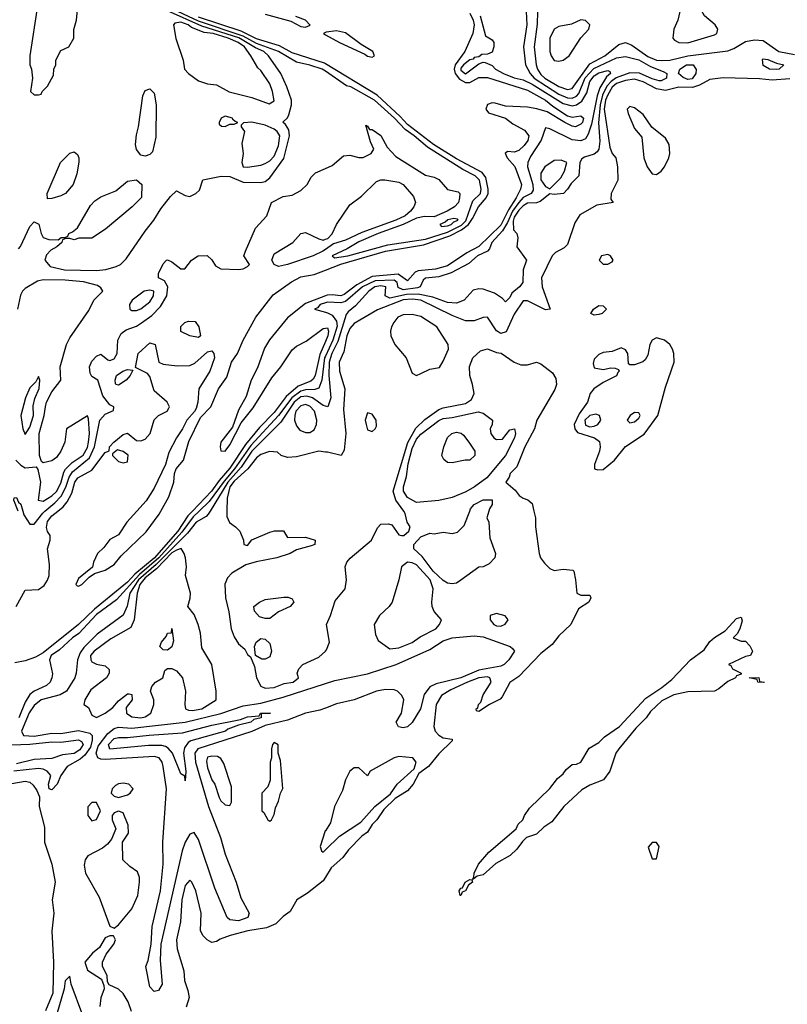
# Model space of a CAD drawing. Header units: inches. Extents: x 2380249 to 2585472, y 382747 to 546448.
# Tile 438 of 626: x 2518625 to 2522078, y 467780 to 472213. Entities that reach past the tile are written whole.
import ezdxf

# ---------------------------------------------------------------- set-up
doc = ezdxf.new("R2010")
doc.units = ezdxf.units.IN
doc.header["$MEASUREMENT"] = 0
for name, color, linetype in [('C5416', 7, 'Continuous'), ('C5417', 7, 'Continuous'), ('C5426', 7, 'Continuous'), ('C5427', 7, 'Continuous')]:
    doc.layers.add(name, color=color, linetype=linetype)

msp = doc.modelspace()

# ---------------------------------------------------------------- linework, layer by layer
at = {"layer": 'C5416', "color": 4}
for points, elevation in [([(2519481.3, 470000), (2519473.1, 469986.9), (2519463.8, 469976.2), (2519419.5, 469950), (2519379.6, 469900.4), (2519239.6, 469760.4), (2519159.6, 469690), (2519121.1, 469630), (2519108.1, 469571.9), (2519090, 469532.3), (2518974.3, 469445.7), (2518913.5, 469386.5), (2518897.8, 469362.2), (2518885.3, 469330), (2518879.3, 469270), (2518873, 469250), (2518836.3, 469190), (2518807.3, 469172.7), (2518721.6, 469150), (2518690, 469125.1), (2518668.2, 469091.8), (2518633.7, 469010), (2518642.8, 468990), (2518690, 468986.5), (2518770, 469000.2), (2518810, 468999.1), (2518890, 469012.6), (2518940.2, 469000.2), (2518951.8, 468990), (2518951.8, 468968.2), (2518943.1, 468936.9), (2518918.7, 468901.3), (2518897, 468883), (2518838.8, 468850), (2518810.5, 468809.5), (2518794, 468770), (2518770, 468745.2), (2518758, 468750), (2518754, 468770), (2518765.2, 468810), (2518749.2, 468830), (2518730, 468838), (2518710, 468841.1), (2518598, 468830)], 12), ([(2519402.4, 470000), (2519381.7, 469978.3), (2519335.8, 469910), (2519230, 469788.4), (2519143.6, 469716.4), (2519110, 469680.2), (2518961.2, 469558.8), (2518890, 469489), (2518730, 469362.5), (2518696.8, 469343.2), (2518650, 469326.5), (2518602.5, 469317.5)], 4), ([(2518609.8, 469570.2), (2518650, 469644.9), (2518710, 469647.2), (2518734.4, 469665.6), (2518750.8, 469689.2), (2518757.7, 469710), (2518759.5, 469759.5), (2518749.5, 469830), (2518762, 469870), (2518762, 469890), (2518750, 469908), (2518746.2, 469926.2), (2518750, 469953), (2518770, 469978.7), (2518796.7, 470000)], 4), ([(2519432.8, 470000), (2519406.1, 469973.9), (2519354.7, 469905.3), (2519250.3, 469789.7), (2519164.7, 469715.3), (2519059.8, 469600.2), (2518970, 469534), (2518891, 469449), (2518863.1, 469430), (2518804.7, 469375.3), (2518767, 469350), (2518759.1, 469330), (2518771.9, 469268.1), (2518770.3, 469249.7), (2518761.6, 469230), (2518745.3, 469214.8), (2518690.2, 469189.8), (2518670, 469174.5), (2518650, 469139.5), (2518620.7, 469070)], 8), ([(2518638.7, 470000), (2518643.4, 469983.4), (2518670, 469940.7), (2518690, 469942), (2518728.5, 469991.5), (2518738.7, 470000)], 8), ([(2519151.5, 470000), (2519106.4, 469950), (2519070, 469894), (2519030, 469872), (2519004.2, 469835.8), (2518975.3, 469810), (2518956.4, 469770), (2518952.8, 469747.2), (2518890, 469696.2), (2518877.3, 469670), (2518883.9, 469663.9), (2518890, 469662.4), (2518905.2, 469670), (2518936.9, 469703.1), (2518961.3, 469718.7), (2519010, 469734), (2519050, 469759.2), (2519081.1, 469799), (2519193.9, 469906.1), (2519253.2, 469986.8), (2519260.5, 470000)], 4), ([(2519556.8, 470000), (2519556.4, 469976.4), (2519568.4, 469948.4), (2519596, 469930), (2519616, 469910), (2519632, 469870), (2519634, 469850), (2519650, 469844.7), (2519669.2, 469870.8), (2519750, 469906), (2519770.9, 469910.9), (2519811.3, 469911.3), (2519830, 469882), (2519910, 469882.8), (2519954, 469870), (2519952, 469850), (2519936.7, 469843.3), (2519870, 469825.2), (2519842, 469810), (2519782, 469790), (2519688.1, 469771.9), (2519642, 469758), (2519579.9, 469720.1), (2519560.3, 469699.7), (2519548.5, 469671.5), (2519550.3, 469610), (2519566.1, 469546.1), (2519576.9, 469470), (2519590, 469434), (2519610, 469402), (2519638, 469378), (2519650, 469354), (2519663.6, 469343.6), (2519681, 469301), (2519691, 469250), (2519710, 469212), (2519730, 469202.8), (2519770, 469205.5), (2519815.5, 469224.5), (2519855.3, 469230), (2519879, 469250), (2519873.2, 469270), (2519880.9, 469290), (2519899.3, 469310), (2519970, 469342), (2520000, 469370.1)], 16), ([(2520000, 469113.5), (2519975.9, 469104.1), (2519910, 469089.8), (2519830, 469059.3), (2519730, 469034.6), (2519670, 469007.3), (2519427, 468930), (2519413.6, 468910), (2519415.6, 468870), (2519474.7, 468670), (2519528.9, 468530), (2519550, 468456), (2519598.7, 468330), (2519619.2, 468259.2), (2519657.3, 468190), (2519650.8, 468170), (2519610, 468155.8), (2519570, 468160.5), (2519558.4, 468170), (2519502.8, 468302.8), (2519430, 468521.2), (2519410, 468553.2), (2519390, 468546), (2519370, 468509.3), (2519356.5, 468470), (2519260.4, 468050), (2519256.7, 467976.7), (2519266, 467870), (2519250, 467842), (2519230, 467838), (2519210, 467858), (2519193.2, 467950), (2519203.2, 467976.8), (2519217, 468050), (2519221.6, 468130), (2519258, 468290), (2519269.7, 468410), (2519268.2, 468510), (2519285.4, 468750), (2519270.9, 468850.9), (2519266.3, 468870), (2519252, 468890), (2519230, 468895.1), (2519010, 468882.3), (2518990, 468883.5), (2518976, 468890), (2518969.6, 468910), (2518978.4, 468941.6), (2519021.1, 468998.9), (2519050, 469021.5), (2519070, 469026.9), (2519130, 469022.2), (2519370, 469049.2), (2519530.6, 469089.4), (2519630, 469123.7), (2519710, 469135.5), (2519810, 469162.6), (2520000, 469224.1)], 12), ([(2518590, 468948.4), (2518670.2, 468950.2), (2518770, 468960.7), (2518810, 468959.7), (2518890, 468970.2), (2518902.9, 468962.9), (2518910.2, 468950), (2518895, 468925), (2518870, 468908.1), (2518817.8, 468902.2), (2518770, 468886.2), (2518690, 468882.2), (2518610, 468862)], 8), ([(2518590, 468774.4), (2518650, 468783.7), (2518670, 468780.4), (2518686.4, 468766.4), (2518702.8, 468742.8), (2518714, 468714), (2518713, 468670), (2518736.9, 468576.9), (2518737.3, 468510), (2518770.3, 468410), (2518784.9, 468330), (2518770.4, 468250), (2518778.3, 468190), (2518768.9, 468108.9), (2518776.5, 467970), (2518774.7, 467830), (2518740.9, 467750)], 12), ([(2520000, 468560.6), (2519999.8, 468560.2), (2519976, 468490), (2519982, 468470), (2519990, 468464.7), (2520000, 468474.5)], 16), ([(2520000, 468352), (2519990, 468335.3), (2519919.9, 468280.1), (2519871.3, 468250), (2519842, 468198), (2519810, 468175.3), (2519778, 468142), (2519735.5, 468124.5), (2519652, 468110), (2519572, 468090), (2519526.8, 468073.2), (2519510, 468062), (2519490, 468058), (2519468, 468070), (2519450, 468088), (2519438, 468110), (2519441.2, 468190), (2519417.2, 468290), (2519399, 468330), (2519390, 468339), (2519370, 468314), (2519354.9, 468250), (2519348.5, 468151.5), (2519330.6, 468069.4), (2519333, 468030), (2519364, 467930), (2519366.2, 467886.2), (2519382, 467842), (2519387.7, 467810), (2519373.4, 467766.6)], 16), ([(2519127.3, 467747.3), (2519112.7, 467790), (2519090, 467828), (2519070, 467848), (2519027.3, 467867.3), (2519020.4, 467880.4), (2519018, 467910), (2518998, 467950), (2518998, 467970), (2519014.6, 468005.4), (2519048.7, 468050), (2519055.3, 468070), (2519047.3, 468087.3), (2519030, 468088), (2519010, 468079), (2518984.5, 468035.5), (2518952, 468010), (2518918, 467970), (2518930, 467934), (2518992.7, 467892.7), (2519003.6, 467863.6), (2519004.7, 467850), (2518990.7, 467809.3), (2518986, 467770)], 16), ([(2518909.5, 467729.5), (2518857.2, 467870), (2518850, 467906), (2518830, 467886), (2518824.4, 467850), (2518790.4, 467730)], 16)]:
    msp.add_lwpolyline(points, dxfattribs=dict(at, elevation=elevation))
for points, elevation in [([(2519351.1, 469831.1), (2519330, 469824.5), (2519310, 469811.6), (2519240.2, 469739.8), (2519190, 469699.9), (2519165.2, 469670), (2519153.1, 469630), (2519139.6, 469510), (2519124.4, 469475.6), (2519035.3, 469424.7), (2518960.4, 469370), (2518944.2, 469350), (2518944.9, 469330), (2518950, 469322), (2518970, 469310.4), (2519010, 469303), (2519027.7, 469287.7), (2519028, 469270), (2519014.9, 469250), (2518945.1, 469194.9), (2518918, 469150), (2518914, 469130), (2518935.3, 469115.3), (2518950, 469082), (2518970, 469071), (2519010, 469090.6), (2519043.9, 469116.1), (2519070, 469146), (2519110, 469178), (2519118, 469178), (2519130, 469174), (2519131.3, 469150), (2519104.5, 469115.5), (2519104.9, 469090), (2519130, 469073.4), (2519170, 469069.1), (2519190, 469074), (2519215.3, 469090), (2519228, 469130), (2519228, 469150), (2519214, 469190), (2519219, 469210), (2519235.3, 469230), (2519268.7, 469250), (2519278, 469282), (2519290, 469292), (2519310, 469291), (2519330, 469281), (2519357.3, 469250), (2519370.8, 469190), (2519367.7, 469130), (2519371, 469110), (2519383.7, 469103.7), (2519402.3, 469102.3), (2519444, 469110), (2519508.7, 469150), (2519509.3, 469190), (2519489.4, 469310), (2519444.5, 469384.5), (2519438.4, 469450), (2519427.6, 469490), (2519410, 469534), (2519382, 469570), (2519392.3, 469607.7), (2519392.7, 469630), (2519371.5, 469710), (2519374.7, 469750), (2519371.5, 469790), (2519365.6, 469810)], 16), ([(2519730, 469516.2), (2519704.2, 469524.2), (2519681.2, 469550), (2519679, 469570), (2519704, 469590), (2519730, 469602.4), (2519812.8, 469612.8), (2519832.5, 469612.5), (2519850, 469604.7), (2519858.8, 469590), (2519841, 469570), (2519790, 469547.3), (2519750, 469517)], 16), ([(2519290, 469374), (2519270, 469375.3), (2519255.3, 469390), (2519262.7, 469410), (2519284.1, 469435.9), (2519290, 469451.3), (2519307.3, 469452.7), (2519310, 469472), (2519316.3, 469416.3), (2519310, 469389)], 16), ([(2519730, 469333.2), (2519713.6, 469333.6), (2519686, 469350), (2519682, 469390), (2519688.7, 469410), (2519710, 469426.8), (2519730, 469424), (2519750, 469404.7), (2519757.1, 469370), (2519750, 469344)], 16), ([(2519370, 468786), (2519367.3, 468807.3), (2519350, 468818), (2519312, 468910), (2519293.3, 468933.3), (2519280.4, 468940.4), (2519264.6, 468944.6), (2519204.2, 468944.2), (2519030, 468928.5), (2519025.1, 468950), (2519050, 468976.1), (2519070, 468980.9), (2519110, 468980.2), (2519207.9, 468992.1), (2519357.7, 469002.3), (2519490, 469036.9), (2519618, 469062), (2519650, 469073.7), (2519702, 469078), (2519708.7, 469090), (2519754, 469090), (2519712, 469088), (2519711, 469070), (2519678.5, 469061.5), (2519664.7, 469050), (2519610, 469036), (2519561.7, 469018.3), (2519550.7, 469010), (2519394.9, 468965.1), (2519382.4, 468957.6), (2519366.4, 468933.6), (2519362.4, 468910), (2519372.7, 468830)], 8), ([(2519770, 468958), (2519762, 468950), (2519758, 468930), (2519758, 468890), (2519752, 468870), (2519751.1, 468788.9), (2519742, 468758), (2519714, 468730), (2519714, 468650), (2519723.6, 468643.6), (2519742, 468610), (2519750, 468604.7), (2519758, 468610), (2519770, 468634), (2519775.3, 468664.7), (2519790, 468694), (2519798, 468730), (2519808.4, 468751.6), (2519798, 468878), (2519788, 468910), (2519787.3, 468947.3)], 16), ([(2519490, 468897.2), (2519470, 468892.3), (2519466, 468874), (2519470, 468844.7), (2519490, 468791), (2519503, 468770), (2519522, 468710), (2519530, 468696), (2519550, 468678), (2519570, 468674), (2519578, 468690), (2519578, 468758), (2519543.1, 468863.1), (2519530, 468886), (2519514.6, 468894.6)], 16), ([(2519090, 468775.1), (2519070, 468772.3), (2519055.9, 468764.1), (2519041, 468750), (2519036, 468730), (2519050, 468716), (2519070, 468710.8), (2519110, 468722.8), (2519122, 468730), (2519135.3, 468750), (2519115.3, 468770)], 16), ([(2518970, 468688), (2518950, 468688), (2518931.6, 468668.4), (2518931.3, 468630), (2518950, 468606), (2518970, 468612), (2518988.7, 468650)], 16), ([(2519070, 468649), (2519050, 468642), (2519041, 468630), (2519041, 468610), (2519058, 468570), (2519037.3, 468522.7), (2519019.5, 468500.5), (2518997, 468483), (2518932.2, 468447.8), (2518919.1, 468430), (2518914.6, 468405.4), (2518920.4, 468370), (2518982.2, 468262.2), (2519030, 468132), (2519050, 468122), (2519070, 468138), (2519129, 468210), (2519156, 468270), (2519164, 468330), (2519164, 468350), (2519155.5, 468375.5), (2519120.2, 468400.2), (2519088.7, 468430), (2519088, 468510), (2519114, 468550), (2519113.6, 468586.4), (2519090, 468642)], 16)]:
    msp.add_lwpolyline(points, close=True, dxfattribs=dict(at, elevation=elevation))
at = {"layer": 'C5417', "color": 4}
for points, elevation in [([(2518704.9, 472275.1), (2518670.8, 472050), (2518671, 472010), (2518678, 471990), (2518682, 471950), (2518674, 471890), (2518690, 471874), (2518710, 471874), (2518722, 471878), (2518726, 471890), (2518750, 471914), (2518776.4, 471963.6), (2518778, 471990), (2518788, 472010), (2518788, 472030), (2518810, 472074), (2518846, 472090), (2518868, 472130), (2518868.4, 472168.4), (2518881.2, 472210), (2518886.3, 472273.7)], 16), ([(2520000, 471980.2), (2519985.6, 471990), (2519930, 472008.5), (2519870, 472021.1), (2519789.7, 472070), (2519690, 472105.9), (2519630, 472138.5), (2519430, 472206.4), (2519290.9, 472270.9)], 8), ([(2518619, 471181), (2518629, 471191), (2518670, 471282), (2518690, 471302), (2518711.6, 471291.6), (2518722, 471250), (2518731.3, 471231.3), (2518756.4, 471223.6), (2518798, 471222), (2518812, 471232), (2518828, 471232), (2518842, 471238), (2518846, 471250), (2518863.1, 471256.9), (2518884.7, 471275.3), (2518944.1, 471375.9), (2518963.2, 471396.8), (2518990, 471414.8), (2519058, 471442), (2519110, 471486), (2519150, 471492), (2519174, 471470), (2519172.7, 471412.7), (2519131.3, 471370), (2519010.5, 471269.5), (2518950, 471228.7), (2518891.6, 471228.4), (2518870, 471222), (2518850, 471228), (2518832.7, 471227.3), (2518818, 471222), (2518814, 471210), (2518792, 471190), (2518765.4, 471174.6), (2518746, 471154), (2518738, 471130), (2518761.7, 471101.7), (2518826.6, 471086.6), (2518970, 471083.6), (2519011.9, 471088.1), (2519058.5, 471101.5), (2519079, 471110), (2519104.1, 471135.9), (2519190, 471261), (2519229.2, 471310), (2519259.3, 471360.7), (2519303.3, 471416.7), (2519330, 471442.8), (2519370, 471421), (2519390, 471416), (2519418, 471430), (2519434.6, 471445.4), (2519448.9, 471491.1), (2519532, 471508), (2519570, 471506.4), (2519630, 471480.9), (2519710, 471479.1), (2519730, 471484), (2519750, 471500.7), (2519812.7, 471587.3), (2519839.1, 471690), (2519836.1, 471716.1), (2519821.5, 471741.5), (2519809.2, 471750.8), (2519830, 471771.3), (2519835.9, 471784.1), (2519847, 471830), (2519847, 471850), (2519827.3, 471910), (2519799.5, 471970), (2519744.7, 472050), (2519723, 472070), (2519686, 472086), (2519610.5, 472130.5), (2519444.2, 472184.2), (2519290, 472252.7)], 12), ([(2520000, 472014.3), (2519996.5, 472016.5), (2519850, 472063.9), (2519794.5, 472094.5), (2519690, 472126.7), (2519621, 472161), (2519430, 472223.7)], 4), ([(2519730, 472238), (2519845.4, 472205.4), (2519890, 472181.5), (2519910, 472178.7), (2519932.1, 472187.9), (2519910, 472211.1), (2519867.6, 472227.6)], 4), ([(2520000, 472154.7), (2519991.3, 472150), (2520000, 472145.2)], 4), ([(2518738.7, 470000), (2518783, 470037), (2518812.1, 470067.9), (2518832.1, 470107.9), (2518847.3, 470152.7), (2518862.8, 470177.2), (2518939.6, 470240.4), (2518961, 470290), (2518986.2, 470410), (2519010, 470436.3), (2519047.3, 470452.7), (2519048, 470470), (2519030, 470479), (2518998.5, 470518.5), (2518976, 470590), (2518950, 470606), (2518941.7, 470621.7), (2518939.7, 470650), (2518950, 470675.5), (2518970, 470698), (2518990, 470706.8), (2519020.9, 470680.9), (2519030, 470678), (2519050, 470686.4), (2519062.9, 470710), (2519066.6, 470770), (2519080.8, 470799.2), (2519104.2, 470815.8), (2519150, 470833.4), (2519172.6, 470847.4), (2519218.8, 470881.2), (2519258.2, 470921.8), (2519286.6, 470970), (2519292, 471010), (2519276.9, 471036.9), (2519249, 471050), (2519249.2, 471070), (2519270, 471114), (2519286, 471130), (2519290, 471132), (2519310, 471122), (2519350, 471091.3), (2519368.4, 471091.6), (2519398, 471130), (2519428, 471150), (2519469.1, 471150.9), (2519490, 471131.3), (2519505.2, 471105.2), (2519530, 471090.8), (2519610, 471088), (2519630, 471091), (2519650, 471101), (2519659, 471110), (2519634, 471150), (2519640.9, 471170), (2519686.3, 471273.7), (2519737, 471330), (2519758, 471390), (2519810, 471416.3), (2519850, 471422), (2519890, 471443), (2519918.4, 471470), (2519936.6, 471503.4), (2519956.3, 471523.7), (2520000, 471543.1)], 8), ([(2520000, 471178), (2519988, 471170), (2519945.5, 471150), (2519830, 471109.8), (2519790, 471101.7), (2519769.4, 471110), (2519759.5, 471130), (2519770, 471158), (2519854, 471210), (2519890, 471250.7), (2519910, 471254), (2519970, 471225.5), (2519990, 471220.5), (2520000, 471224)], 4), ([(2519260.5, 470000), (2519296.2, 470063.8), (2519318.6, 470130), (2519321.4, 470170), (2519328.2, 470190), (2519362.2, 470230), (2519385.9, 470314.1), (2519438.5, 470421.5), (2519484.5, 470470), (2519519.8, 470550), (2519556.9, 470603.1), (2519577.4, 470670), (2519605.5, 470710), (2519629.8, 470770), (2519686.7, 470873.3), (2519765.8, 470974.2), (2519847.2, 471032.8), (2519890, 471055.5), (2519950, 471065.7), (2520000, 471085.1)], 4), ([(2518608.4, 470230), (2518630, 470206.8), (2518650, 470194.8), (2518698.8, 470198.8), (2518706.8, 470186.8), (2518718, 470130), (2518707.7, 470050), (2518730, 470045.3), (2518770, 470069.1), (2518790, 470089), (2518810, 470126.4), (2518823.9, 470176.1), (2518831.7, 470188.3), (2518861.4, 470218.6), (2518910, 470252.7), (2518930, 470286.4), (2518935, 470310), (2518938.9, 470350), (2518935.3, 470415.3), (2518930, 470428.7), (2518836, 470370), (2518828, 470310), (2518810.2, 470269.8), (2518790, 470242), (2518770, 470226.6), (2518730, 470218), (2518723.1, 470223.1), (2518714, 470250), (2518713.3, 470350), (2518735.6, 470430), (2518740.9, 470470), (2518746.2, 470490), (2518770, 470537.1), (2518809.4, 470590), (2518807.8, 470650), (2518835.6, 470750), (2518850, 470780.7), (2518936.2, 470903.8), (2518958, 470950), (2518999.5, 470990), (2518990, 471005.2), (2518975.2, 471015.2), (2518912.1, 471032.1), (2518830, 471040.4), (2518730, 471041.3), (2518704.6, 471035.4), (2518650, 471002.7), (2518637.3, 470990), (2518628.3, 470971.7), (2518615.5, 470910)], 12), ([(2520000, 470969.3), (2519910, 470934.6), (2519829.5, 470870.5), (2519748.4, 470771.6), (2519726.5, 470733.5), (2519694.8, 470645.2), (2519666.2, 470590), (2519644.3, 470515.7), (2519610, 470455.1), (2519582, 470378), (2519530.4, 470310), (2519526.5, 470290), (2519530, 470271.3), (2519550, 470270.5), (2519570, 470298), (2519622, 470398), (2519674.9, 470465.1), (2519759.8, 470600.2), (2519799.7, 470650), (2519850, 470726), (2519870, 470742.4), (2519914.1, 470765.9), (2519990, 470822.4), (2520000, 470824.2)], 4), ([(2520000, 470937.3), (2519976.3, 470930), (2519964.9, 470915.1), (2519951.3, 470910), (2520000, 470895.9)], 8), ([(2518796.7, 470000), (2518820.8, 470019.2), (2518838.7, 470041.3), (2518859.8, 470080.2), (2518873, 470130), (2518886.9, 470150), (2518950, 470184.9), (2519010, 470264.7), (2519028, 470272), (2519028.7, 470290), (2519048, 470310), (2519090, 470344.7), (2519110, 470351.3), (2519150, 470317.3), (2519170, 470317.1), (2519190, 470323.8), (2519211.5, 470350), (2519229.6, 470410.4), (2519250, 470431), (2519288, 470450), (2519296.5, 470463.5), (2519299, 470470), (2519288.7, 470490), (2519230, 470542), (2519210, 470606), (2519200.4, 470620.4), (2519146, 470646), (2519158, 470710), (2519210, 470758), (2519234, 470750), (2519251, 470671), (2519270, 470661), (2519334, 470654), (2519390, 470655.3), (2519413.4, 470666.6), (2519470, 470718), (2519490, 470722), (2519498, 470710), (2519500.7, 470690), (2519481.1, 470630), (2519430.3, 470550), (2519425.7, 470490), (2519418.5, 470461.5), (2519412, 470448), (2519377.1, 470410), (2519358, 470370), (2519330.4, 470330), (2519296.5, 470263.5), (2519280.3, 470210), (2519230, 470103.5), (2519193.5, 470046.5), (2519151.5, 470000)], 4), ([(2520000, 470763.8), (2519975.2, 470704.8), (2519954.2, 470610), (2519945.9, 470594.1), (2519934.8, 470585.2), (2519877.4, 470562.6), (2519824.2, 470515.8), (2519770, 470444.1), (2519703.7, 470376.3), (2519640.5, 470299.5), (2519570, 470193.7), (2519521.9, 470138.1), (2519488.5, 470090), (2519402.4, 470000)], 4), ([(2520000, 470697.8), (2519996.4, 470690), (2519984.6, 470590), (2519970, 470553.3), (2519953, 470547), (2519910, 470546.5), (2519890, 470540.8), (2519849.7, 470510.3), (2519789.4, 470430), (2519664.9, 470295.1), (2519591.8, 470190), (2519544.9, 470135.1), (2519476.9, 470043.1), (2519432.8, 470000)], 8), ([(2520000, 470473), (2519990, 470476.2), (2519941.6, 470510), (2519917.3, 470517.3), (2519890, 470514), (2519859.8, 470490), (2519799.8, 470400.2), (2519670, 470269.8), (2519621.8, 470198.2), (2519561.6, 470130), (2519481.3, 470000)], 12), ([(2520000, 470266.2), (2519970, 470269.5), (2519870, 470245.2), (2519830, 470242), (2519802, 470250), (2519785.2, 470265.2), (2519749.1, 470269.1), (2519710, 470255.1), (2519690, 470240.5), (2519651.8, 470190), (2519590, 470135), (2519571, 470110), (2519557.7, 470057.7), (2519556.8, 470000)], 16), ([(2518618.5, 470000), (2518599, 470050), (2518600.2, 470059.8), (2518610, 470061), (2518619.8, 470039.8), (2518630, 470030.8), (2518638.7, 470000)], 8)]:
    msp.add_lwpolyline(points, dxfattribs=dict(at, elevation=elevation))
for points, elevation in [([(2519350, 472201.1), (2519322.4, 472197.6), (2519317.3, 472190), (2519327.9, 472127.9), (2519361, 472030), (2519366, 471990), (2519384.7, 471970), (2519430, 471937.3), (2519470, 471924), (2519510, 471918.8), (2519567.2, 471887.2), (2519670, 471861.6), (2519746.6, 471833.4), (2519770, 471846.8), (2519762, 471890), (2519750, 471924), (2519710, 471984), (2519696, 471996), (2519665.2, 472050), (2519635.6, 472090), (2519607.6, 472110), (2519563, 472130), (2519496, 472150), (2519454.7, 472154.7), (2519398, 472178), (2519382.9, 472190)], 16), ([(2519190, 471598), (2519170, 471602), (2519150, 471628), (2519146.6, 471650), (2519150, 471694), (2519159.3, 471730), (2519179, 471870), (2519190, 471894), (2519210, 471902), (2519230, 471882), (2519239.1, 471830), (2519236.8, 471683.2), (2519222, 471618), (2519210, 471606)], 12), ([(2519550, 471779), (2519532, 471770), (2519522, 471750), (2519522, 471742), (2519532.7, 471732.7), (2519550, 471732), (2519570, 471742), (2519590, 471742), (2519606, 471750), (2519594, 471754), (2519583.1, 471763.1), (2519582, 471770)], 16), ([(2519670, 471751.2), (2519631.6, 471748.4), (2519622, 471738), (2519622, 471730), (2519636, 471710), (2519624.9, 471655.1), (2519630.4, 471610), (2519624, 471570), (2519630.7, 471550.7), (2519650, 471548.5), (2519710, 471557.4), (2519730, 471564.6), (2519750, 471576.5), (2519770, 471598.4), (2519790, 471644), (2519795.8, 471690), (2519782.6, 471710), (2519770, 471719.8), (2519730, 471738.2)], 16), ([(2518750, 471406), (2518749, 471430), (2518809.2, 471570), (2518850, 471611), (2518870, 471618), (2518885.4, 471605.4), (2518890.7, 471590.7), (2518890.7, 471570.7), (2518881.4, 471518.6), (2518866, 471470), (2518830.5, 471429.5), (2518810, 471419), (2518770, 471408)], 12), ([(2519210, 470994.3), (2519184.7, 470990), (2519131, 470950), (2519118.8, 470930), (2519121, 470910), (2519130, 470902.8), (2519150, 470903), (2519170, 470910.7), (2519210, 470943), (2519226.6, 470970), (2519228.7, 470990)], 12), ([(2519430, 470782), (2519390, 470789.3), (2519350, 470808.7), (2519350, 470832), (2519368, 470850), (2519384.1, 470855.9), (2519414, 470854), (2519430.7, 470829.3), (2519438, 470790)], 4), ([(2519070, 470566.6), (2519058, 470570), (2519055.3, 470575.3), (2519054, 470590), (2519061.2, 470610), (2519088.7, 470630), (2519110, 470638), (2519134, 470634), (2519122, 470610), (2519104.7, 470590)], 4), ([(2518710, 470606), (2518698, 470582), (2518670, 470555.3), (2518651, 470510), (2518630.6, 470430), (2518638.8, 470370), (2518650, 470344.7), (2518670, 470378), (2518687, 470430), (2518685.6, 470474.4), (2518693.4, 470506.6), (2518712.7, 470552.7), (2518715.3, 470590)], 16), ([(2519910, 470479.8), (2519890, 470474.8), (2519866.9, 470450), (2519862.3, 470430), (2519861.3, 470410), (2519870, 470384.7), (2519884.9, 470364.9), (2519910, 470354), (2519930, 470354), (2519950, 470366), (2519960.7, 470390), (2519961.3, 470410), (2519951, 470450), (2519930, 470473.3)], 16), ([(2519064.7, 470275.3), (2519042, 470258), (2519042, 470250), (2519070, 470222.8), (2519090, 470218), (2519110, 470222), (2519112.3, 470252.3), (2519090, 470268.7)], 4)]:
    msp.add_lwpolyline(points, close=True, dxfattribs=dict(at, elevation=elevation))
at = {"layer": 'C5426', "color": 4}
for points, elevation in [([(2520938.2, 470000), (2520945.5, 469970), (2520944.9, 469930), (2520962.4, 469810), (2520968.2, 469790), (2520985.1, 469765.1), (2521010, 469742), (2521030, 469733.4), (2521070, 469738), (2521113.7, 469733.7), (2521118, 469730), (2521126, 469690), (2521132, 469630), (2521150, 469621), (2521190, 469622), (2521194, 469610), (2521184.7, 469590), (2521139.1, 469560.9), (2521104.9, 469490), (2521050, 469439), (2521019.9, 469400.1), (2520970, 469359.3), (2520870, 469256), (2520830, 469229), (2520795.8, 469164.2), (2520786, 469154), (2520738, 469130), (2520690, 469098), (2520680.4, 469100.4), (2520678, 469110), (2520686, 469114), (2520689.5, 469130), (2520699.6, 469140.4), (2520710, 469173), (2520746.6, 469230), (2520739.5, 469250), (2520730, 469254), (2520690, 469249.8), (2520639.3, 469230), (2520563.8, 469196.2), (2520523.1, 469170), (2520498.7, 469130), (2520487.3, 469030), (2520494, 469010), (2520510, 468990.8), (2520530, 468978.8), (2520570, 468974), (2520570, 468966), (2520510, 468908), (2520464.7, 468850), (2520420.7, 468819.3), (2520394.8, 468770), (2520370, 468741.2), (2520314, 468706), (2520263.4, 468656.6), (2520231, 468610), (2520210, 468588.7), (2520190, 468555.3), (2520164.1, 468535.9), (2520104.7, 468475.3), (2520078.8, 468441.2), (2520025.5, 468394.5), (2520000, 468352)], 16), ([(2520000, 469370.1), (2520005.1, 469374.9), (2520018, 469410), (2520005.2, 469490), (2520023.7, 469530), (2520043.5, 469596.5), (2520089.4, 469650), (2520095.1, 469690), (2520089.3, 469750), (2520097.2, 469770), (2520111.7, 469788.3), (2520207.3, 469870), (2520234.5, 469925.5), (2520250, 469941), (2520283.5, 469943.5), (2520298.5, 469938.5), (2520330, 469894), (2520342, 469890), (2520353.2, 469890), (2520375.1, 469910), (2520381.2, 469930), (2520368.7, 469950), (2520359.5, 469990), (2520352.4, 470000)], 16), ([(2520735.8, 470000), (2520726.8, 469970), (2520734.8, 469950), (2520739.6, 469879.6), (2520766, 469810), (2520762.8, 469790), (2520736.8, 469763.2), (2520710, 469748.7), (2520690, 469748), (2520610, 469689.2), (2520590, 469676), (2520570, 469672.7), (2520550, 469676), (2520530, 469687), (2520484.7, 469730), (2520435.7, 469795.7), (2520398.4, 469830), (2520398.7, 469850), (2520430, 469884.4), (2520470, 469900.7), (2520490, 469898), (2520530, 469906), (2520570, 469899.3), (2520594.3, 469905.7), (2520625.1, 469934.9), (2520649.5, 470000)], 12), ([(2520000, 469224.1), (2520042.2, 469237.8), (2520190, 469267.9), (2520319.3, 469310), (2520470, 469376.5), (2520530, 469416.5), (2520570, 469430.3), (2520670, 469438), (2520710, 469434.3), (2520831.3, 469390), (2520842, 469382), (2520851.3, 469370), (2520825.5, 469330), (2520804.9, 469310), (2520790, 469302.6), (2520690, 469283.5), (2520610, 469249.1), (2520498, 469222), (2520470.3, 469209.7), (2520444.9, 469175.1), (2520427.7, 469110), (2520390, 469049), (2520370, 469029), (2520350, 469024), (2520329, 469029), (2520318, 469050), (2520342, 469090), (2520352.7, 469150), (2520344, 469170), (2520324, 469190), (2520310, 469196.2), (2520270, 469196.9), (2520230, 469189.6), (2520130, 469151), (2520050, 469133.1), (2520000, 469113.5)], 12), ([(2520000, 468474.5), (2520063.2, 468536.8), (2520160.1, 468599.9), (2520222.7, 468670), (2520293.2, 468726.8), (2520322.9, 468770), (2520400.2, 468839.8), (2520409.2, 468870), (2520394, 468890), (2520330, 468895.1), (2520310, 468889.6), (2520202, 468830), (2520190, 468808), (2520150, 468844), (2520130, 468844), (2520110, 468828.7), (2520090.8, 468790), (2520077.5, 468742.5), (2520040.5, 468670), (2520022.8, 468597.2), (2520000, 468560.6)], 16)]:
    msp.add_lwpolyline(points, dxfattribs=dict(at, elevation=elevation))
for points, elevation in [([(2520370, 469769.6), (2520343, 469750), (2520330.4, 469690), (2520300.3, 469590), (2520286.7, 469570), (2520243.1, 469530), (2520219.3, 469490), (2520224.9, 469444.9), (2520237.3, 469417.3), (2520290, 469380.5), (2520330, 469384.2), (2520390, 469408.4), (2520425.8, 469434.2), (2520497.2, 469470), (2520514, 469490), (2520522, 469510), (2520490, 469548.7), (2520480.9, 469570), (2520478.4, 469590), (2520485.1, 469650), (2520472, 469690), (2520410, 469758), (2520390, 469767.8)], 16), ([(2521870, 469414), (2521890, 469414), (2521910, 469394), (2521922, 469370), (2521912, 469350), (2521890, 469345.2), (2521814, 469310), (2521824.7, 469304.7), (2521832, 469290), (2521870.6, 469270.6), (2521870, 469266), (2521850, 469258), (2521844.7, 469250), (2521810, 469232.3), (2521770, 469199.3), (2521750.4, 469189.7), (2521630, 469186.3), (2521567.1, 469172.9), (2521514, 469146), (2521462.4, 469097.6), (2521443.1, 469070), (2521396.5, 469023.5), (2521320.4, 468930), (2521306.4, 468910), (2521279.3, 468830), (2521250.7, 468790), (2521190, 468766), (2521154.4, 468745.6), (2521073.4, 468670), (2521019.3, 468600.7), (2520983.4, 468576.6), (2520950, 468545.2), (2520904.7, 468530), (2520886.8, 468513.2), (2520862, 468478), (2520831, 468449), (2520766.2, 468413.8), (2520710, 468362.7), (2520683.6, 468356.4), (2520670, 468346), (2520662, 468342), (2520668, 468352), (2520668.7, 468370), (2520689.4, 468410.6), (2520735.5, 468464.5), (2520858, 468570), (2520868, 468590), (2520888, 468610), (2520895.3, 468630), (2520918, 468662), (2521010, 468751.3), (2521043.7, 468796.3), (2521070, 468818), (2521082.9, 468837.1), (2521110, 468858.8), (2521130, 468860.7), (2521148.7, 468870), (2521186.8, 468933.2), (2521230, 468958.8), (2521255.6, 468984.4), (2521323.7, 469030), (2521442, 469158), (2521513.9, 469206.1), (2521558, 469242), (2521642.4, 469330), (2521704.2, 469375.8), (2521730, 469412.7), (2521750, 469430.4), (2521799.1, 469460.9), (2521850, 469516), (2521870, 469522), (2521874.4, 469505.6), (2521864.7, 469470), (2521852, 469448), (2521834, 469430)], 16), ([(2520770, 469539.3), (2520742, 469530), (2520741, 469510), (2520758, 469490), (2520770, 469484), (2520790, 469482.8), (2520809.1, 469490.9), (2520822, 469510), (2520809.1, 469529.1)], 16), ([(2521970, 469229), (2521946, 469230), (2521942, 469242), (2521906, 469250), (2521950, 469250.4), (2521952.7, 469232.7), (2521974, 469230)], 16), ([(2521490, 468508), (2521470, 468508), (2521452.7, 468487.3), (2521470, 468434), (2521490, 468434), (2521502, 468490)], 24), ([(2520610, 468269.3), (2520606, 468270), (2520602, 468290), (2520610, 468302), (2520616.4, 468303.6), (2520628.7, 468330), (2520650, 468342), (2520659.6, 468339.6), (2520662, 468330), (2520643.6, 468316.4), (2520630.8, 468290), (2520616, 468284)], 16)]:
    msp.add_lwpolyline(points, close=True, dxfattribs=dict(at, elevation=elevation))
at = {"layer": 'C5427', "color": 4}
for points, elevation in [([(2521630, 472315.3), (2521605.5, 472294.5), (2521585.5, 472210), (2521568.2, 472170), (2521563, 472130), (2521570, 472120.7), (2521590.4, 472110.4), (2521630, 472108.3), (2521750, 472143.8), (2521761.2, 472150), (2521766, 472170), (2521753.2, 472190), (2521706, 472230), (2521670, 472293.2), (2521650, 472309.2)], 24), ([(2521150, 472211.3), (2521107.7, 472192.3), (2521050, 472182.6), (2521028.9, 472170), (2521010.3, 472130), (2521009.4, 472069.4), (2521015.3, 472050), (2521029.2, 472029.2), (2521050, 472025.3), (2521070, 472030.4), (2521097, 472050), (2521149.6, 472130.4), (2521186, 472170), (2521189.2, 472190), (2521170, 472209.2)], 24), ([(2522030, 471987.8), (2521998, 471990), (2521970, 472006), (2521967.2, 472032.8), (2521970, 472036), (2521990, 472034), (2522030, 472016.3), (2522062, 472010), (2522042, 471990)], 12), ([(2521630, 471943.9), (2521610, 471952), (2521589.2, 471970), (2521595.1, 471990), (2521625.2, 472010), (2521654.8, 472010), (2521668.2, 471988.2), (2521666.7, 471970), (2521650, 471946.2)], 12), ([(2521370, 471822), (2521358, 471810), (2521362, 471790), (2521390, 471722.8), (2521424, 471684), (2521433, 471590), (2521448.2, 471550), (2521470, 471518.8), (2521490, 471516), (2521510, 471531), (2521525.2, 471550), (2521545.2, 471590), (2521549.3, 471610), (2521546, 471650), (2521530, 471679), (2521469.1, 471729.1), (2521430, 471786), (2521390, 471816)], 24), ([(2521060.4, 471580.4), (2521030, 471579), (2520987.3, 471550), (2520970, 471522), (2520970, 471492), (2520990, 471461), (2521010, 471451.3), (2521058.6, 471501.4), (2521075.3, 471530), (2521086, 471570)], 12), ([(2520577.7, 471317.7), (2520551.3, 471311.3), (2520539.6, 471300.4), (2520514.8, 471290), (2520522, 471282), (2520550, 471284.9), (2520566, 471290), (2520577.7, 471302.3), (2520596.9, 471310), (2520594.6, 471314.6)], 12), ([(2521270, 471155.1), (2521242, 471150), (2521232, 471130), (2521250, 471112), (2521270, 471112), (2521290, 471122), (2521295.3, 471130), (2521282, 471150)], 24), ([(2521210, 470882), (2521194, 470890), (2521206, 470910), (2521230, 470926), (2521250, 470924.7), (2521264.7, 470910), (2521244.7, 470890), (2521230, 470885.1)], 16), ([(2520390, 470885.7), (2520350, 470884), (2520326.8, 470873.2), (2520308.8, 470850), (2520298, 470830), (2520293.4, 470810), (2520294.9, 470790), (2520312.4, 470750), (2520363, 470690), (2520390, 470621), (2520410, 470610.8), (2520430, 470619.1), (2520470, 470639.1), (2520513, 470647), (2520530, 470674.8), (2520553.3, 470730), (2520552, 470750), (2520502, 470830), (2520430, 470876.4)], 24), ([(2521490, 470780.7), (2521470.4, 470769.7), (2521460.3, 470750), (2521450, 470702), (2521438.4, 470681.6), (2521428, 470672), (2521390, 470659), (2521370, 470658), (2521363.1, 470663.1), (2521360.7, 470710), (2521350, 470726), (2521330, 470735.1), (2521290, 470719.3), (2521250, 470714), (2521230, 470704.7), (2521210, 470683.7), (2521205, 470664.9), (2521210, 470644.9), (2521250, 470637.1), (2521284.7, 470644.7), (2521303.6, 470643.6), (2521318, 470638), (2521322, 470630), (2521315.3, 470624.7), (2521310, 470609.3), (2521250, 470579.7), (2521207.4, 470550), (2521191.7, 470530), (2521179.5, 470490), (2521141.9, 470438.1), (2521119.7, 470390), (2521122, 470370), (2521134, 470354), (2521210.8, 470330), (2521233.9, 470313.9), (2521236.9, 470290), (2521233.8, 470270), (2521210.4, 470210), (2521210.6, 470190.6), (2521225.8, 470185.8), (2521250, 470187.7), (2521300.5, 470230), (2521350, 470290.4), (2521433.6, 470346.4), (2521495.6, 470430), (2521530, 470558), (2521569.5, 470670.5), (2521567.8, 470710), (2521561.3, 470730), (2521549.5, 470750), (2521525.2, 470770)], 24), ([(2520190, 470442), (2520179.3, 470410), (2520183.1, 470390), (2520190, 470366.8), (2520210, 470358.8), (2520224, 470370), (2520230, 470382), (2520229.3, 470410), (2520210, 470436)], 24), ([(2520770, 470322), (2520796.2, 470323.8), (2520830, 470366), (2520850.8, 470370), (2520854.9, 470350), (2520850.3, 470330), (2520810.3, 470250), (2520725.7, 470150), (2520670.9, 470109.1), (2520632.7, 470087.3), (2520570, 470061.7), (2520510, 470047.6), (2520410, 470039.6), (2520370, 470060.7), (2520351.5, 470090), (2520351.2, 470110), (2520364.6, 470155.4), (2520372.6, 470212.6), (2520390, 470282), (2520410, 470323.8), (2520430, 470346.4), (2520510, 470408.5), (2520530, 470417.4), (2520570, 470421.7), (2520687.3, 470447.3), (2520710, 470441), (2520751.3, 470410), (2520751, 470390), (2520740.7, 470370), (2520743.8, 470350), (2520758, 470330)], 12), ([(2521390, 470444), (2521371.3, 470430), (2521358, 470410), (2521370, 470398), (2521390, 470402.8), (2521410, 470418), (2521416, 470430), (2521410, 470442)], 28), ([(2521216.6, 470436.6), (2521190, 470431.2), (2521167.8, 470410), (2521170, 470387.2), (2521190, 470379.5), (2521210, 470382.6), (2521226, 470390), (2521239.3, 470410), (2521233.2, 470430)], 28), ([(2520650, 470229), (2520629.1, 470229.1), (2520570, 470217.2), (2520550, 470219), (2520532.9, 470232.9), (2520524, 470250), (2520532.7, 470290), (2520550, 470331), (2520569, 470350), (2520590, 470355.5), (2520610.5, 470350.5), (2520622, 470342), (2520646, 470310), (2520672, 470270), (2520672, 470250)], 8)]:
    msp.add_lwpolyline(points, close=True, dxfattribs=dict(at, elevation=elevation))
for points, elevation in [([(2520903.7, 472250), (2520907, 472190), (2520891.8, 472090), (2520900.3, 472010), (2520920.9, 471970), (2520939.6, 471950), (2521050, 471877.7), (2521090, 471861), (2521110, 471859.7), (2521130, 471868.1), (2521140, 471880), (2521169.5, 471950.5), (2521207.5, 471992.4), (2521310, 472040.7), (2521350, 472047.4), (2521410, 472032.2), (2521462.6, 472002.6), (2521519.9, 471979.9), (2521536, 471970), (2521534, 471950), (2521510, 471936.9), (2521502, 471938), (2521470, 471946.2), (2521412.5, 471972.5), (2521370, 471972.9), (2521308.7, 471951.3), (2521285, 471935), (2521266.6, 471913.4), (2521247.3, 471872.7), (2521236.3, 471830), (2521228.6, 471748.6), (2521235, 471665), (2521230.2, 471629.8), (2521222.8, 471617.2), (2521210, 471606.6), (2521166.2, 471593.8), (2521154.4, 471585.6), (2521144.7, 471570), (2521141, 471510), (2521105.2, 471474.8), (2521090, 471449.2), (2521070.8, 471430), (2521030, 471425.2), (2521010, 471429), (2520966.6, 471393.4), (2520950, 471388), (2520910, 471387.1), (2520890, 471375.1), (2520870, 471355.3), (2520850, 471323.6), (2520845.4, 471305.4), (2520846.9, 471266.9), (2520861, 471250), (2520866, 471230), (2520861, 471190), (2520904.7, 471130), (2520890, 471086), (2520888, 471030), (2520873.4, 471010), (2520838.7, 470981.3), (2520830, 470962), (2520810, 470942), (2520797.5, 470957.5), (2520761.1, 470981.1), (2520710, 470999.5), (2520690, 471000.9), (2520664.9, 470995.1), (2520624.7, 470950), (2520590, 470936), (2520550, 470939.6), (2520483, 470963), (2520416.9, 470976.9), (2520365, 470975), (2520290, 470958.2), (2520269.6, 470970), (2520271.5, 471010), (2520250, 471014.3), (2520222.4, 471010), (2520196.3, 470990), (2520136.2, 470923.8), (2520102.9, 470897.1), (2520094.4, 470885.6), (2520056.2, 470763.8), (2520028.9, 470710), (2520016.8, 470670), (2520015.6, 470610), (2520024.9, 470510), (2520010.5, 470469.5), (2520000, 470473)], 12), ([(2520650, 472241.7), (2520665.4, 472210), (2520669.2, 472190), (2520662.8, 472150), (2520627.6, 472070), (2520584.2, 472010), (2520579.2, 471990), (2520584.6, 471970), (2520604.2, 471944.2), (2520630, 471929.2), (2520650, 471930.2), (2520690, 471952.1), (2520730, 471952.9), (2520910, 471895), (2520990, 471851), (2521023.2, 471823.2), (2521090, 471779.3), (2521110, 471774), (2521150, 471779.1), (2521160.7, 471770), (2521156.4, 471750), (2521150, 471742), (2521126, 471730), (2521110, 471732.7), (2521077.2, 471750), (2520998.2, 471798.2), (2520951.7, 471811.7), (2520910, 471818.5), (2520810, 471823.9), (2520763.2, 471836.8), (2520750, 471837.8), (2520729.5, 471830.6), (2520721.7, 471810), (2520734, 471794), (2520810, 471768.8), (2520843.7, 471743.7), (2520895.5, 471715.5), (2520914.9, 471690), (2520910.9, 471669.1), (2520894.3, 471645.7), (2520870, 471623.5), (2520850, 471616.9), (2520821.4, 471618.6), (2520808.9, 471611.1), (2520818, 471590), (2520852.1, 471552.1), (2520883.1, 471470), (2520878.3, 471450), (2520858.4, 471410), (2520823.6, 471356.4), (2520790, 471288.2), (2520690, 471191.6), (2520636.9, 471163.1), (2520550, 471104.5), (2520496, 471090), (2520418.1, 471081.9), (2520404.6, 471075.4), (2520370, 471037.6), (2520327, 471067), (2520210, 471056.1), (2520141.4, 471018.6), (2520085.2, 470974.8), (2520070, 470969.1), (2520030, 470974.1), (2520007.8, 470972.2), (2520000, 470969.3)], 4), ([(2520696, 472230), (2520720.7, 472140.7), (2520750, 472122), (2520758, 472110), (2520758, 472090), (2520750, 472066), (2520730, 472058), (2520703.6, 472056.4), (2520690, 472046), (2520670, 472042), (2520665.2, 472034.8), (2520650, 472031.6), (2520622, 472010), (2520610, 471994), (2520610, 471986), (2520630.7, 471969.3), (2520690, 472014), (2520710, 472022), (2520719.6, 472019.6), (2520750, 472006), (2520766, 471990), (2520800.7, 471970), (2520850, 471950.3), (2520890, 471941.3), (2520930, 471921.8), (2521070, 471835.2), (2521110, 471824.2), (2521130, 471829.1), (2521153.7, 471846.3), (2521176.4, 471883.6), (2521190, 471934.9), (2521210, 471959.7), (2521230, 471972.8), (2521270, 471983.8), (2521279.2, 471979.2), (2521282.4, 471970), (2521265.2, 471954.8), (2521234.8, 471905.2), (2521222.5, 471870), (2521197.6, 471742.4), (2521182.4, 471697.6), (2521170, 471677), (2521150, 471666.6), (2521110, 471671.2), (2521010, 471722), (2520990, 471726), (2520970.5, 471670), (2520922.6, 471597.4), (2520910.3, 471570), (2520908.9, 471550), (2520934, 471470), (2520935.4, 471444.6), (2520925.5, 471430), (2520890, 471412.7), (2520870, 471389), (2520841.6, 471350), (2520820, 471300), (2520797.6, 471262.4), (2520749.2, 471210), (2520738.6, 471181.5), (2520729.1, 471170.9), (2520683.8, 471150), (2520644.8, 471115.2), (2520566.7, 471073.3), (2520510, 471054.5), (2520450.4, 471049.6), (2520439.8, 471040.2), (2520426, 471010), (2520414.8, 471005.2), (2520350, 470997), (2520327.3, 471007.3), (2520322.7, 471030), (2520310, 471039.4), (2520223.6, 471036.4), (2520167.5, 471010), (2520090, 470943.5), (2520070, 470938.5), (2520010, 470940.4), (2520000, 470937.3)], 8), ([(2520954, 472250), (2520952.3, 472192.3), (2520939.7, 472090), (2520948.2, 472010), (2520954.2, 471990), (2520970, 471965.8), (2520987.8, 471950), (2521050, 471912.3), (2521090, 471899.1), (2521110, 471903.6), (2521190, 472014.4), (2521257.4, 472050), (2521319.5, 472100.5), (2521350, 472110.4), (2521378.4, 472098.4), (2521450, 472047.6), (2521490, 472031.1), (2521510, 472028.3), (2521550, 472030.2), (2521630, 472050.1), (2521810, 472073.2), (2521836.9, 472083.1), (2521890, 472114), (2521930, 472121.8), (2521970, 472119.6), (2522040.5, 472070), (2522110, 472056.2)], 16), ([(2520000, 472145.2), (2520063, 472110), (2520177.8, 472057.8), (2520190, 472047.9), (2520210, 472043.7), (2520220.9, 472050), (2520213.3, 472070), (2520160.7, 472100.7), (2520090, 472154), (2520050, 472163), (2520003.4, 472156.6), (2520000, 472154.7)], 4), ([(2520000, 471085.1), (2520070, 471112.2), (2520270, 471170.1), (2520441.7, 471198.3), (2520560.4, 471239.6), (2520612.9, 471267.1), (2520643.7, 471290), (2520662.7, 471317.3), (2520688.2, 471370), (2520723.2, 471410), (2520732.2, 471430), (2520733, 471450), (2520721.6, 471501.6), (2520705.2, 471525.2), (2520590, 471586.3), (2520486.6, 471650), (2520370, 471740.6), (2520337.3, 471777.3), (2520232.6, 471872.6), (2520000, 472014.3)], 4), ([(2520000, 471543.1), (2520030, 471556.5), (2520081, 471599), (2520110, 471603), (2520150, 471592), (2520170, 471592), (2520206, 471610), (2520218, 471630), (2520203.1, 471663.1), (2520182, 471738), (2520190, 471734), (2520198, 471718), (2520210, 471718), (2520250, 471690.7), (2520278, 471638), (2520316.7, 471596.7), (2520450, 471512.2), (2520490, 471503.8), (2520510, 471493.4), (2520550, 471448), (2520597.3, 471437.3), (2520604.7, 471430), (2520604, 471410), (2520599.1, 471390), (2520581.6, 471370), (2520548.2, 471350), (2520490, 471325.6), (2520446.3, 471326.3), (2520410, 471318.4), (2520350, 471290.6), (2520237.6, 471250), (2520150, 471212.7), (2520098.8, 471181.2), (2520030.8, 471150), (2520040.9, 471140.9), (2520101.2, 471150), (2520281.1, 471198.9), (2520450, 471224), (2520550, 471256.4), (2520612.1, 471287.9), (2520632.6, 471307.4), (2520663.1, 471396.9), (2520698.5, 471430), (2520700.4, 471450), (2520693.3, 471490), (2520674.3, 471510), (2520618.3, 471538.3), (2520459, 471639), (2520399.8, 471690), (2520358.6, 471718.6), (2520310.7, 471770), (2520220.4, 471850), (2520114, 471910), (2520095.5, 471915.5), (2520000, 471980.2)], 8), ([(2522090, 471946.2), (2522010, 471939.8), (2521952.9, 471947.1), (2521788.9, 471951.1), (2521730, 471943), (2521682.5, 471917.5), (2521652.3, 471907.7), (2521590, 471908.7), (2521530, 471894.4), (2521490, 471901.6), (2521430, 471933), (2521390, 471944.8), (2521350, 471939.5), (2521310, 471925.2), (2521290, 471908.8), (2521270, 471874.8), (2521260.4, 471850), (2521254.4, 471810), (2521279.3, 471639.3), (2521290, 471610.8), (2521307.3, 471590), (2521314.9, 471550), (2521316.3, 471490), (2521286, 471430), (2521284.7, 471404.7), (2521294, 471390), (2521222, 471378), (2521145.5, 471334.5), (2521122.6, 471297.4), (2521090, 471200.9), (2521074.5, 471185.5), (2521035.4, 471164.6), (2521020.4, 471150), (2520971.8, 471050), (2520974.9, 471010), (2521011, 470909), (2520990, 470906.6), (2520910, 470947), (2520890, 470946.6), (2520850, 470887.3), (2520813.3, 470806.7), (2520790, 470799.5), (2520770, 470812), (2520730, 470873.2), (2520710, 470872.3), (2520670, 470857.4), (2520630, 470857.3), (2520570, 470880.8), (2520429.3, 470950), (2520390, 470954), (2520350, 470950.9), (2520234.2, 470905.8), (2520130, 470845.1), (2520110, 470822.9), (2520096.5, 470790), (2520082.8, 470717.2), (2520061.6, 470670), (2520064.4, 470630), (2520088.4, 470550), (2520082.2, 470457.8), (2520092.6, 470350), (2520085.2, 470274.8), (2520071, 470250), (2520010, 470265.1), (2520000, 470266.2)], 16), ([(2520000, 471224), (2520011.8, 471228.2), (2520031.3, 471248.7), (2520049.7, 471290.3), (2520110, 471378.8), (2520162, 471418), (2520230, 471484.4), (2520250, 471492.2), (2520267.9, 471492.1), (2520330, 471480.5), (2520350.8, 471470), (2520395.9, 471415.9), (2520404.9, 471390), (2520398, 471370), (2520383.8, 471350), (2520358.4, 471330), (2520317.1, 471310), (2520164.8, 471255.2), (2520090, 471219.8), (2520037.1, 471202.9), (2520000, 471178)], 4), ([(2520000, 470895.9), (2520010, 470893), (2520030, 470882), (2520050, 470855.5), (2520052.8, 470832.8), (2520033.2, 470770), (2520000, 470697.8)], 8), ([(2520000, 470824.2), (2520010, 470826), (2520014, 470810), (2520011, 470790), (2520000, 470763.8)], 4), ([(2520352.4, 470000), (2520316.8, 470050), (2520305.3, 470090), (2520370.4, 470309.6), (2520406.4, 470373.6), (2520448.1, 470411.9), (2520510, 470456.9), (2520530, 470465.8), (2520630, 470483.9), (2520657.3, 470502.7), (2520668.7, 470530), (2520662.7, 470570), (2520649.6, 470610.4), (2520648.2, 470651.8), (2520663.7, 470690), (2520698, 470722), (2520730, 470730.6), (2520770, 470714), (2520790.6, 470710.6), (2520850, 470671), (2520878.8, 470658.8), (2520910, 470659.1), (2520950, 470671.3), (2520970, 470662.8), (2521022.3, 470622.3), (2521036.5, 470596.5), (2521040.4, 470570), (2521032.1, 470547.9), (2520950.7, 470410), (2520940.5, 470370), (2520897.3, 470290), (2520861, 470199), (2520831.3, 470170), (2520826.8, 470153.2), (2520812, 470130), (2520854.4, 470094.4), (2520872, 470070), (2520890, 470058), (2520911.6, 470051.6), (2520930, 470034), (2520938.2, 470000)], 16), ([(2520649.5, 470000), (2520653.3, 470010), (2520669.8, 470030.2), (2520710, 470050.3), (2520750, 470050.5), (2520750.8, 470030), (2520738.8, 470010), (2520735.8, 470000)], 12)]:
    msp.add_lwpolyline(points, dxfattribs=dict(at, elevation=elevation))

doc.saveas('drawing.dxf')
